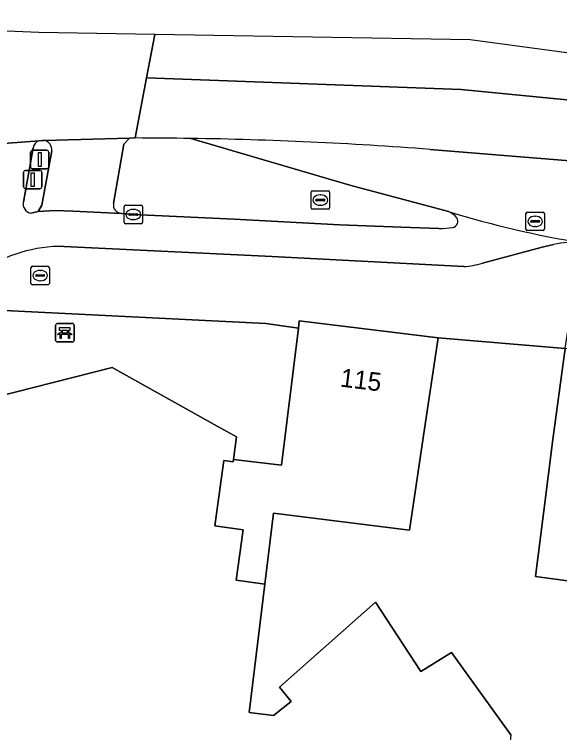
# Model space of a CAD drawing. Extents: x 161692 to 162379, y 380760 to 381678.
# Drawn here: x 161860.67 to 161890.33, y 381607.68 to 381646.72 of the extents above; entities that cross this region are included whole.
import ezdxf

# ---------------------------------------------------------------- set-up
doc = ezdxf.new("R2010")
doc.units = 0
for name, color, linetype in [('IMGEO_Bank', 7, 'Continuous'), ('IMGEO_Brandkraan', 7, 'Continuous'), ('IMGEO_Drukknoppaal', 7, 'Continuous'), ('IMGEO_Erf', 7, 'Continuous'), ('IMGEO_Fietspad_open', 7, 'Continuous'), ('IMGEO_Kolk', 7, 'Continuous'), ('IMGEO_Pand', 7, 'Continuous'), ('IMGEO_Pand_nummerreeks', 7, 'Continuous'), ('IMGEO_Rijbaan_lokaal_open', 7, 'Continuous'), ('IMGEO_Rijbaan_regionaal_gesloten', 7, 'Continuous'), ('IMGEO_Rioolput', 7, 'Continuous'), ('IMGEO_Verkeerseiland_open', 7, 'Continuous'), ('IMGEO_Verkeersregelinstallatiepaal', 7, 'Continuous'), ('IMGEO_Voetpad_open', 7, 'Continuous')]:
    doc.layers.add(name, color=color, linetype=linetype)

msp = doc.modelspace()

# ---------------------------------------------------------------- linework, layer by layer
at = {"layer": 'IMGEO_Bank'}
for p, q in [((161862.914, 381628.987), (161862.914, 381629.828)), ((161862.914, 381629.828), (161862.914, 381628.987)), ((161862.989, 381629.912), (161863.83, 381629.912)), ((161863.83, 381629.912), (161862.989, 381629.912)), ((161863.914, 381629.837), (161863.914, 381628.996)), ((161863.914, 381628.996), (161863.914, 381629.837)), ((161863.223, 381629.418), (161863.223, 381629.524)), ((161863.267, 381629.524), (161863.267, 381629.418)), ((161863.555, 381629.53), (161863.273, 381629.53)), ((161863.273, 381629.412), (161863.555, 381629.412)), ((161863.561, 381629.418), (161863.561, 381629.524)), ((161863.605, 381629.524), (161863.605, 381629.418)), ((161863.611, 381629.31), (161863.218, 381629.31)), ((161863.839, 381628.912), (161862.998, 381628.912)), ((161862.998, 381628.912), (161863.839, 381628.912))]:
    msp.add_line(p, q, dxfattribs=at)
for points in [[(161863.161, 381629.31), (161863.019, 381629.31), (161863.131, 381629.412), (161863.217, 381629.412)], [(161863.217, 381629.53), (161863.131, 381629.53), (161863.131, 381629.691), (161863.694, 381629.691), (161863.694, 381629.53), (161863.611, 381629.53)], [(161863.611, 381629.412), (161863.694, 381629.412), (161863.806, 381629.31), (161863.667, 381629.31)], [(161863.211, 381629.303), (161863.211, 381629.096), (161863.168, 381629.096), (161863.168, 381629.303)], [(161863.661, 381629.303), (161863.661, 381629.096), (161863.617, 381629.096), (161863.617, 381629.303)]]:
    msp.add_lwpolyline(points, dxfattribs=at)
for centre, radius, start, end in [((161862.992, 381629.834), 0.0779, 92.4484, 184.2845), ((161862.992, 381629.834), 0.0779, 92.4484, 184.2845), ((161863.836, 381629.834), 0.0779, 2.4484, 94.2845), ((161863.836, 381629.834), 0.0779, 2.4484, 94.2845), ((161863.216, 381629.523), 0.00671, 2.8957, 87.1043), ((161863.216, 381629.419), 0.00671, 272.8957, 357.1043), ((161863.273, 381629.523), 0.00671, 92.8957, 177.1043), ((161863.273, 381629.419), 0.00671, 182.8957, 267.1043), ((161863.555, 381629.523), 0.00671, 2.8957, 87.1043), ((161863.555, 381629.419), 0.00671, 272.8957, 357.1043), ((161863.612, 381629.523), 0.00671, 92.8957, 177.1043), ((161863.612, 381629.419), 0.00671, 182.8957, 267.1043), ((161862.992, 381628.99), 0.0779, 182.4484, 274.2845), ((161862.992, 381628.99), 0.0779, 182.4484, 274.2845), ((161863.161, 381629.303), 0.00671, 2.8957, 87.1043), ((161863.218, 381629.303), 0.00671, 92.8957, 177.1043), ((161863.61, 381629.303), 0.00671, 2.8957, 87.1043), ((161863.667, 381629.303), 0.00671, 92.8957, 177.1043), ((161863.836, 381628.99), 0.0779, 272.4484, 4.2845), ((161863.836, 381628.99), 0.0779, 272.4484, 4.2845)]:
    msp.add_arc(centre, radius, start, end, dxfattribs=at)
at = {"layer": 'IMGEO_Brandkraan'}
for p, q in [((161861.571, 381632.098), (161861.571, 381632.95)), ((161861.646, 381633.024), (161862.498, 381633.024)), ((161862.572, 381632.95), (161862.572, 381632.098)), ((161861.83, 381632.518), (161861.83, 381632.53)), ((161862.268, 381632.481), (161861.87, 381632.481)), ((161861.873, 381632.567), (161862.271, 381632.567)), ((161862.059, 381632.804), (161862.084, 381632.804)), ((161862.314, 381632.53), (161862.314, 381632.518)), ((161862.082, 381632.244), (161862.057, 381632.244)), ((161862.498, 381632.024), (161861.646, 381632.024))]:
    msp.add_line(p, q, dxfattribs=at)
for points in [[(161861.571, 381632.098), (161861.571, 381632.95)], [(161861.646, 381633.024), (161862.498, 381633.024)], [(161862.572, 381632.95), (161862.572, 381632.098)], [(161862.498, 381632.024), (161861.646, 381632.024)]]:
    msp.add_lwpolyline(points, dxfattribs=at)
for centre, radius, start, end in [((161861.648, 381632.948), 0.0765, 91.552, 178.448), ((161861.648, 381632.948), 0.0765, 91.552, 178.448), ((161862.496, 381632.948), 0.0765, 1.552, 88.448), ((161862.496, 381632.948), 0.0765, 1.552, 88.448), ((161861.87, 381632.527), 0.0403, 85.8775, 175.7526), ((161861.867, 381632.517), 0.0366, 178.938, 274.7102), ((161862.271, 381632.524), 0.043, 264.8664, 352.4533), ((161862.275, 381632.529), 0.0386, 1.7309, 96.639), ((161861.648, 381632.1), 0.0765, 181.552, 268.448), ((161861.648, 381632.1), 0.0765, 181.552, 268.448), ((161862.496, 381632.1), 0.0765, 271.552, 358.448), ((161862.496, 381632.1), 0.0765, 271.552, 358.448)]:
    msp.add_arc(centre, radius, start, end, dxfattribs=at)
for centre, major_axis, ratio, start_param, end_param in [((161862.058, 381632.524), (-0.387, 0.002), 0.722429, 4.712389, 7.853982), ((161862.083, 381632.524), (-0.39, 0.002), 0.717154, 1.570796, 4.712389)]:
    msp.add_ellipse(centre, major_axis=major_axis, ratio=ratio, start_param=start_param, end_param=end_param, dxfattribs=at)
at = {"layer": 'IMGEO_Drukknoppaal'}
for p, q in [((161861.169, 381637.34), (161861.169, 381638.14)), ((161861.169, 381638.14), (161861.169, 381637.34)), ((161861.269, 381638.24), (161862.059, 381638.24)), ((161862.059, 381638.24), (161861.269, 381638.24)), ((161862.159, 381638.14), (161862.159, 381637.34)), ((161862.159, 381637.34), (161862.159, 381638.14)), ((161862.059, 381637.24), (161861.269, 381637.24)), ((161861.269, 381637.24), (161862.059, 381637.24))]:
    msp.add_line(p, q, dxfattribs=at)
msp.add_lwpolyline([(161861.589, 381638.115), (161861.739, 381638.115), (161861.739, 381637.365), (161861.589, 381637.365), (161861.589, 381638.115)], dxfattribs=at)
for centre, start, end in [((161861.269, 381638.14), 90, 180), ((161861.269, 381638.14), 90, 180), ((161862.059, 381638.14), 0, 90), ((161862.059, 381638.14), 360, 90), ((161861.269, 381637.34), 180, 270), ((161861.269, 381637.34), 180, 270), ((161862.059, 381637.34), 270, 0), ((161862.059, 381637.34), 270, 0)]:
    msp.add_arc(centre, 0.1, start, end, dxfattribs=at)
at = {"layer": 'IMGEO_Erf'}
msp.add_lwpolyline([(161894.519, 381615.423), (161889.008, 381616.159), (161889.447, 381619.581), (161889.963, 381623.602), (161890.622, 381628.558), (161883.712, 381629.141), (161882.984, 381624.195), (161882.169, 381618.688), (161874.769, 381619.603), (161874.297, 381615.743), (161873.445, 381608.779), (161874.77, 381608.603), (161875.723, 381609.363), (161875.087, 381610.14), (161880.318, 381614.76), (161882.78, 381610.998), (161884.451, 381612.036), (161887.672, 381607.562), (161887.499, 381605.842), (161886.806, 381605.529), (161887.702, 381604.433), (161891.176, 381602.37)], dxfattribs=at)
at = {"layer": 'IMGEO_Fietspad_open'}
for points in [[(161862.013, 381639.846), (161860.323, 381639.712), (161858.604, 381639.412)], [(161861.156, 381636.515), (161861.683, 381639.46)], [(161883.765, 381635.086), (161881.714, 381635.16), (161878.367, 381635.271), (161872.615, 381635.58), (161867.131, 381635.841), (161866.493, 381635.897), (161863.872, 381636.024), (161862.889, 381636.054), (161861.961, 381635.999), (161861.719, 381635.942), (161861.571, 381635.907)], [(161863.367, 381634.11), (161874.685, 381633.553), (161885.11, 381633.007)], [(161886.133, 381633.193), (161889.369, 381634.061), (161889.989, 381634.209)]]:
    msp.add_lwpolyline(points, dxfattribs=at)
for centre, radius, start, end in [((161862.19, 381639.361), 0.517, 110.0329, 168.9114), ((161861.658, 381636.412), 0.513, 168.4456, 260.1866), ((161900.451, 381688.76), 55.181, 252.9641, 260.739), ((161883.636, 381634.65), 1.499, 42.7334, 64.3424), ((161884.455, 381635.474), 0.341, 277.8835, 34.3719), ((161883.842, 381639.411), 4.326, 268.9835, 278.7788), ((161863.273, 381626.306), 7.804, 89.3119, 124.1617), ((161891.029, 381629.886), 4.446, 82.9918, 103.5203), ((161884.589, 381638.777), 5.793, 275.1563, 285.4534)]:
    msp.add_arc(centre, radius, start, end, dxfattribs=at)
at = {"layer": 'IMGEO_Kolk'}
for p, q in [((161876.883, 381637.126), (161877.735, 381637.126)), ((161876.808, 381636.2), (161876.808, 381637.052)), ((161877.296, 381636.906), (161877.321, 381636.906)), ((161877.809, 381637.052), (161877.809, 381636.2)), ((161877.067, 381636.62), (161877.067, 381636.632)), ((161877.505, 381636.583), (161877.107, 381636.583)), ((161877.11, 381636.669), (161877.508, 381636.669)), ((161877.319, 381636.346), (161877.294, 381636.346)), ((161877.551, 381636.632), (161877.551, 381636.62)), ((161866.635, 381635.416), (161866.635, 381636.268)), ((161866.71, 381636.342), (161867.562, 381636.342)), ((161867.123, 381636.122), (161867.148, 381636.122)), ((161867.636, 381636.268), (161867.636, 381635.416)), ((161877.735, 381636.126), (161876.883, 381636.126)), ((161866.894, 381635.836), (161866.894, 381635.848)), ((161867.332, 381635.799), (161866.934, 381635.799)), ((161866.937, 381635.885), (161867.335, 381635.885)), ((161867.378, 381635.848), (161867.378, 381635.836)), ((161867.562, 381635.342), (161866.71, 381635.342)), ((161867.146, 381635.562), (161867.121, 381635.562))]:
    msp.add_line(p, q, dxfattribs=at)
for points in [[(161876.883, 381637.126), (161877.735, 381637.126)], [(161876.808, 381636.2), (161876.808, 381637.052)], [(161877.809, 381637.052), (161877.809, 381636.2)], [(161866.635, 381635.416), (161866.635, 381636.268)], [(161866.71, 381636.342), (161867.562, 381636.342)], [(161867.636, 381636.268), (161867.636, 381635.416)], [(161877.735, 381636.126), (161876.883, 381636.126)], [(161867.562, 381635.342), (161866.71, 381635.342)]]:
    msp.add_lwpolyline(points, dxfattribs=at)
for centre, radius, start, end in [((161876.885, 381637.05), 0.0765, 91.552, 178.448), ((161876.885, 381637.05), 0.0765, 91.552, 178.448), ((161877.733, 381637.05), 0.0765, 1.552, 88.448), ((161877.733, 381637.05), 0.0765, 1.552, 88.448), ((161877.107, 381636.629), 0.0403, 85.8775, 175.7526), ((161877.104, 381636.619), 0.0366, 178.938, 274.7102), ((161877.508, 381636.626), 0.043, 264.8664, 352.4533), ((161877.512, 381636.631), 0.0386, 1.7309, 96.639), ((161866.712, 381636.266), 0.0765, 91.552, 178.448), ((161866.712, 381636.266), 0.0765, 91.552, 178.448), ((161867.56, 381636.266), 0.0765, 1.552, 88.448), ((161867.56, 381636.266), 0.0765, 1.552, 88.448), ((161876.885, 381636.202), 0.0765, 181.552, 268.448), ((161876.885, 381636.202), 0.0765, 181.552, 268.448), ((161877.733, 381636.202), 0.0765, 271.552, 358.448), ((161877.733, 381636.202), 0.0765, 271.552, 358.448), ((161866.934, 381635.845), 0.0403, 85.8775, 175.7526), ((161866.931, 381635.835), 0.0366, 178.938, 274.7102), ((161867.335, 381635.842), 0.043, 264.8664, 352.4533), ((161867.339, 381635.847), 0.0386, 1.7309, 96.639), ((161866.712, 381635.418), 0.0765, 181.552, 268.448), ((161866.712, 381635.418), 0.0765, 181.552, 268.448), ((161867.56, 381635.418), 0.0765, 271.552, 358.448), ((161867.56, 381635.418), 0.0765, 271.552, 358.448)]:
    msp.add_arc(centre, radius, start, end, dxfattribs=at)
for centre, major_axis, ratio, start_param, end_param in [((161877.295, 381636.626), (-0.387, 0.002), 0.722429, 4.712389, 7.853982), ((161877.32, 381636.626), (-0.39, 0.002), 0.717154, 1.570796, 4.712389), ((161867.122, 381635.842), (-0.387, 0.002), 0.722429, 4.712389, 7.853982), ((161867.147, 381635.842), (-0.39, 0.002), 0.717154, 1.570796, 4.712389)]:
    msp.add_ellipse(centre, major_axis=major_axis, ratio=ratio, start_param=start_param, end_param=end_param, dxfattribs=at)
at = {"layer": 'IMGEO_Pand'}
for points in [[(161872.593, 381622.531), (161872.577, 381622.397), (161872.07, 381622.468), (161871.576, 381618.911), (161873.108, 381618.698), (161872.728, 381615.961), (161874.297, 381615.743), (161874.769, 381619.603), (161882.169, 381618.688), (161882.984, 381624.195), (161883.712, 381629.141), (161876.166, 381630.064), (161876.118, 381629.67), (161875.205, 381622.211)], [(161896.129, 381627.817), (161890.622, 381628.558), (161889.963, 381623.602), (161889.447, 381619.581), (161889.008, 381616.159), (161894.519, 381615.423), (161894.531, 381615.531), (161895.034, 381618.88)]]:
    msp.add_lwpolyline(points, close=True, dxfattribs=at)
msp.add_lwpolyline([(161887.672, 381607.562), (161884.451, 381612.036), (161882.78, 381610.998), (161880.318, 381614.76), (161875.087, 381610.14), (161875.723, 381609.363), (161874.77, 381608.603), (161873.445, 381608.779), (161874.297, 381615.743), (161872.728, 381615.961), (161873.108, 381618.698), (161871.576, 381618.911), (161872.07, 381622.468), (161872.577, 381622.397), (161872.593, 381622.531), (161872.742, 381623.752), (161871.704, 381624.333), (161865.994, 381627.531), (161858.546, 381625.648), (161855.984, 381607.568)], dxfattribs=at)
at = {"layer": 'IMGEO_Rijbaan_lokaal_open'}
for points in [[(161870.259, 381639.976), (161878.922, 381637.438), (161884.285, 381636.001)], [(161890.884, 381638.761), (161883.282, 381639.381)]]:
    msp.add_lwpolyline(points, dxfattribs=at)
for centre, radius, start, end in [((161867.088, 381427.752), 212.248, 85.6242, 89.14394), ((161900.451, 381688.76), 55.181, 252.9641, 260.739)]:
    msp.add_arc(centre, radius, start, end, dxfattribs=at)
at = {"layer": 'IMGEO_Rijbaan_regionaal_gesloten'}
for points in [[(161838.457, 381646.72), (161837.589, 381641.111), (161858.604, 381639.412), (161860.323, 381639.712), (161862.013, 381639.846), (161862.178, 381639.859), (161862.291, 381639.868), (161866.927, 381639.986), (161867.242, 381640), (161867.859, 381643.264), (161868.307, 381645.629), (161862.001, 381645.738), (161838.457, 381646.72)], [(162063.24, 381621.454), (162004.925, 381629.287), (161885.462, 381645.334), (161868.307, 381645.629), (161867.859, 381643.264), (161884.969, 381642.644), (161901.285, 381641.036), (161932.232, 381636.725), (161940.345, 381635.595), (162020.69, 381624.466), (162060.244, 381620.014), (162063.052, 381619.843), (162063.15, 381619.837), (162063.24, 381621.454)], [(161867.859, 381643.264), (161867.242, 381640)], [(162062.861, 381616.698), (162063.15, 381619.837), (162063.052, 381619.843), (162060.244, 381620.014), (162020.69, 381624.466), (161940.345, 381635.595), (161932.232, 381636.725), (161901.285, 381641.036), (161884.969, 381642.644), (161867.859, 381643.264)], [(161883.282, 381639.381), (161890.884, 381638.761), (161902.813, 381637.224), (161910.977, 381636.152), (162000, 381624.262), (162030.983, 381620.121)]]:
    msp.add_lwpolyline(points, dxfattribs=at)
for centre, radius, start, end in [((161866.942, 381412.6), 227.4, 89.16413, 89.92432), ((161867.088, 381427.752), 212.248, 85.6242, 89.14394)]:
    msp.add_arc(centre, radius, start, end, dxfattribs=at)
at = {"layer": 'IMGEO_Rioolput'}
for p, q in [((161888.571, 381635.966), (161889.423, 381635.966)), ((161888.496, 381635.04), (161888.496, 381635.892)), ((161888.984, 381635.746), (161889.009, 381635.746)), ((161889.497, 381635.892), (161889.497, 381635.04)), ((161888.755, 381635.46), (161888.755, 381635.472)), ((161889.193, 381635.423), (161888.795, 381635.423)), ((161888.798, 381635.509), (161889.196, 381635.509)), ((161889.007, 381635.186), (161888.982, 381635.186)), ((161889.239, 381635.472), (161889.239, 381635.46)), ((161889.423, 381634.966), (161888.571, 381634.966))]:
    msp.add_line(p, q, dxfattribs=at)
for points in [[(161888.571, 381635.966), (161889.423, 381635.966)], [(161888.496, 381635.04), (161888.496, 381635.892)], [(161889.497, 381635.892), (161889.497, 381635.04)], [(161889.423, 381634.966), (161888.571, 381634.966)]]:
    msp.add_lwpolyline(points, dxfattribs=at)
for centre, radius, start, end in [((161888.573, 381635.89), 0.0765, 91.552, 178.448), ((161888.573, 381635.89), 0.0765, 91.552, 178.448), ((161889.421, 381635.89), 0.0765, 1.552, 88.448), ((161889.421, 381635.89), 0.0765, 1.552, 88.448), ((161888.795, 381635.469), 0.0403, 85.8775, 175.7526), ((161888.792, 381635.459), 0.0366, 178.938, 274.7102), ((161889.196, 381635.466), 0.043, 264.8664, 352.4533), ((161889.2, 381635.471), 0.0386, 1.7309, 96.639), ((161888.573, 381635.042), 0.0765, 181.552, 268.448), ((161888.573, 381635.042), 0.0765, 181.552, 268.448), ((161889.421, 381635.042), 0.0765, 271.552, 358.448), ((161889.421, 381635.042), 0.0765, 271.552, 358.448)]:
    msp.add_arc(centre, radius, start, end, dxfattribs=at)
for centre, major_axis, ratio, start_param, end_param in [((161888.983, 381635.466), (-0.387, 0.002), 0.722429, 4.712389, 7.853982), ((161889.008, 381635.466), (-0.39, 0.002), 0.717154, 1.570796, 4.712389)]:
    msp.add_ellipse(centre, major_axis=major_axis, ratio=ratio, start_param=start_param, end_param=end_param, dxfattribs=at)
at = {"layer": 'IMGEO_Verkeerseiland_open'}
for points in [[(161862.291, 381639.868), (161862.178, 381639.859), (161862.013, 381639.846)], [(161867.242, 381640), (161866.927, 381639.986), (161866.617, 381639.667), (161866.056, 381636.442)], [(161884.285, 381636.001), (161878.922, 381637.438), (161870.259, 381639.976)], [(161861.683, 381639.46), (161861.156, 381636.515)], [(161861.571, 381635.907), (161861.719, 381635.942), (161861.961, 381635.999), (161862.17, 381636.342), (161862.705, 381639.296)], [(161866.493, 381635.897), (161867.131, 381635.841), (161872.615, 381635.58), (161878.367, 381635.271), (161881.714, 381635.16), (161883.765, 381635.086)]]:
    msp.add_lwpolyline(points, dxfattribs=at)
for centre, radius, start, end in [((161862.186, 381639.356), 0.522, 353.3631, 78.4291), ((161866.942, 381412.6), 227.4, 89.16413, 89.92432), ((161862.19, 381639.361), 0.517, 110.0329, 168.9114), ((161861.658, 381636.412), 0.513, 168.4456, 260.1866), ((161866.531, 381636.375), 0.48, 172.0239, 265.4238), ((161883.636, 381634.65), 1.499, 42.7334, 64.3424), ((161884.455, 381635.474), 0.341, 277.8835, 34.3719), ((161883.842, 381639.411), 4.326, 268.9835, 278.7788)]:
    msp.add_arc(centre, radius, start, end, dxfattribs=at)
at = {"layer": 'IMGEO_Verkeersregelinstallatiepaal'}
for p, q in [((161861.553, 381638.432), (161861.553, 381639.232)), ((161861.553, 381639.232), (161861.553, 381638.432)), ((161861.653, 381639.332), (161862.443, 381639.332)), ((161862.443, 381639.332), (161861.653, 381639.332)), ((161862.543, 381639.232), (161862.543, 381638.432)), ((161862.543, 381638.432), (161862.543, 381639.232)), ((161862.443, 381638.332), (161861.653, 381638.332)), ((161861.653, 381638.332), (161862.443, 381638.332))]:
    msp.add_line(p, q, dxfattribs=at)
msp.add_lwpolyline([(161861.973, 381639.207), (161862.123, 381639.207), (161862.123, 381638.457), (161861.973, 381638.457), (161861.973, 381639.207)], dxfattribs=at)
for centre, start, end in [((161861.653, 381639.232), 90, 180), ((161861.653, 381639.232), 90, 180), ((161862.443, 381639.232), 0, 90), ((161862.443, 381639.232), 360, 90), ((161861.653, 381638.432), 180, 270), ((161861.653, 381638.432), 180, 270), ((161862.443, 381638.432), 270, 0), ((161862.443, 381638.432), 270, 0)]:
    msp.add_arc(centre, 0.1, start, end, dxfattribs=at)
at = {"layer": 'IMGEO_Voetpad_open'}
for points in [[(161866.056, 381636.442), (161866.617, 381639.667), (161866.927, 381639.986), (161862.291, 381639.868)], [(161862.705, 381639.296), (161862.17, 381636.342), (161861.961, 381635.999), (161862.889, 381636.054), (161863.872, 381636.024), (161866.493, 381635.897)], [(161885.11, 381633.007), (161874.685, 381633.553), (161863.367, 381634.11)], [(161889.989, 381634.209), (161889.369, 381634.061), (161886.133, 381633.193)], [(161853.846, 381625.204), (161860.15, 381630.626), (161874.35, 381629.921), (161876.118, 381629.67), (161876.166, 381630.064), (161883.712, 381629.141), (161890.622, 381628.558), (161890.97, 381630.784), (161906.874, 381628.747), (161928.686, 381625.548), (161928.663, 381625.386), (161932.2, 381624.891), (161975.543, 381619.029)], [(161876.118, 381629.67), (161874.35, 381629.921), (161860.15, 381630.626), (161853.846, 381625.204)], [(161849.822, 381609.412), (161848.589, 381607.677), (161849.261, 381607.306), (161850.019, 381606.977), (161851.938, 381606.45), (161860.123, 381602.896), (161869.449, 381598.865), (161872.103, 381598.341), (161872.47, 381598.536), (161875.918, 381603.654), (161871.356, 381606.792), (161870.331, 381606.906), (161870.184, 381605.584), (161862.478, 381603.703), (161855.984, 381607.568), (161858.546, 381625.648), (161865.994, 381627.531), (161871.704, 381624.333), (161872.742, 381623.752), (161872.593, 381622.531), (161875.205, 381622.211), (161876.118, 381629.67)]]:
    msp.add_lwpolyline(points, dxfattribs=at)
for centre, radius, start, end in [((161862.186, 381639.356), 0.522, 353.3631, 78.4291), ((161866.531, 381636.375), 0.48, 172.0239, 265.4238), ((161863.273, 381626.306), 7.804, 89.3119, 124.1617), ((161891.029, 381629.886), 4.446, 82.9918, 103.5203), ((161884.589, 381638.777), 5.793, 275.1563, 285.4534)]:
    msp.add_arc(centre, radius, start, end, dxfattribs=at)

# ---------------------------------------------------------------- texts
at = {"layer": 'IMGEO_Pand_nummerreeks'}
msp.add_text('115', height=1, rotation=353.0264, dxfattribs=at).set_placement((161878.354, 381626.492))

doc.saveas('drawing.dxf')
